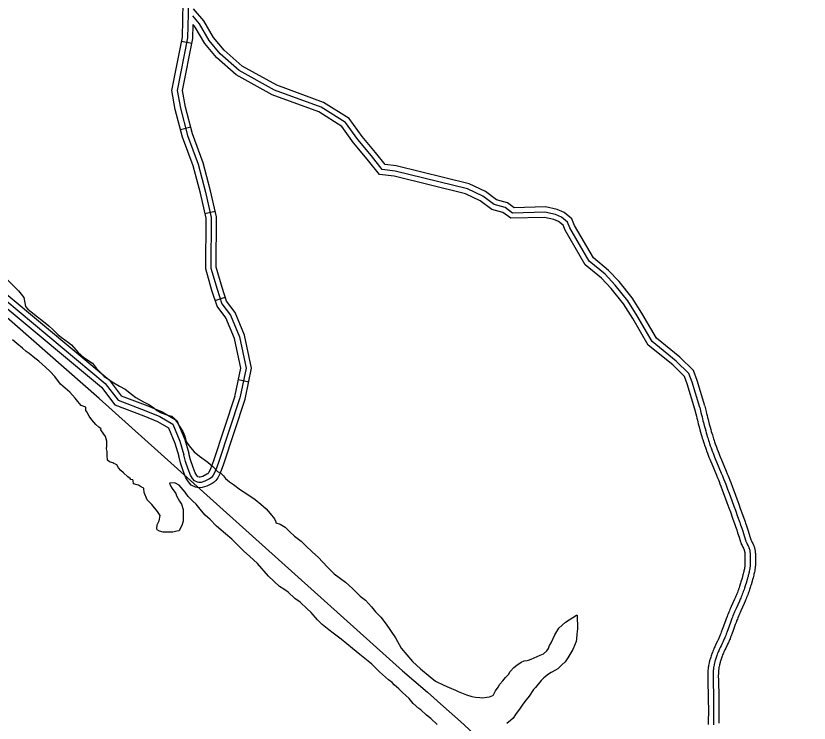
# Model space of a CAD drawing. Extents: x 3192986 to 3230865, y 867483 to 892886.
# Drawn here: x 3219930 to 3222187, y 876628 to 878640 of the extents above; entities that cross this region are included whole.
import ezdxf

# ---------------------------------------------------------------- set-up
doc = ezdxf.new("R2010")
doc.units = 0
doc.layers.add('V-ROAD-CNTR', color=7, linetype='Continuous')
doc.layers.add('V-SITE-VEGE', color=7, linetype='Continuous')

msp = doc.modelspace()

# ---------------------------------------------------------------- linework, layer by layer
at = {"layer": 'V-ROAD-CNTR'}
for p, q in [((3220401.4, 878568.2), (3220430.8, 878562.4)), ((3220398.4, 878316.9), (3220427.4, 878324.5)), ((3220468, 878077.6), (3220497.3, 878084.3)), ((3220496.9, 877830.5), (3220525.5, 877839.8)), ((3220563.3, 877605.3), (3220592.6, 877599))]:
    msp.add_line(p, q, dxfattribs=at)
for points in [[(3220166.8, 877551.3), (3217944.3, 879501.1)], [(3218295.4, 879231), (3218346.7, 879199.5), (3218385, 879158.4), (3218428.6, 879149.5), (3218462.6, 879100.3), (3218557.3, 879028), (3218657.3, 878941.1), (3218814.4, 878803.5), (3219266.9, 878396.8), (3219898.2, 877833), (3220184, 877594.1), (3220220.5, 877546.4), (3220299.7, 877516.3), (3220339.6, 877499.9), (3220376, 877478.6), (3220396.4, 877429.9), (3220407.8, 877391.4)], [(3218303.2, 879243.8), (3218356.3, 879211.2), (3218392.7, 879172.2), (3218437.5, 879162.9), (3218473.6, 879110.8), (3218566.8, 879039.6), (3218667.1, 878952.4), (3218824.4, 878814.7), (3219276.9, 878408), (3219908, 877844.3), (3220194.9, 877604.6), (3220229.8, 877558.9), (3220305.2, 877530.3), (3220346.3, 877513.4), (3220387.9, 877489), (3220410.5, 877434.9), (3220422.1, 877395.7)], [(3218287.5, 879218.3), (3218337.1, 879187.8), (3218377.3, 879144.7), (3218419.7, 879136), (3218451.7, 879089.8), (3218547.8, 879016.4), (3218647.4, 878929.8), (3218804.5, 878792.2), (3219256.9, 878385.7), (3219888.4, 877821.6), (3220173.1, 877583.7), (3220211.2, 877533.9), (3220294.1, 877502.4), (3220332.9, 877486.4), (3220364.1, 877468.2), (3220382.2, 877424.8), (3220393.4, 877387.2)], [(3220552.8, 877557), (3220553.8, 877560.8), (3220570.2, 877637.5), (3220551.7, 877722.4), (3220527.3, 877780.9), (3220502.3, 877814.2), (3220487.8, 877858.6), (3220470, 877920.6), (3220470.9, 878065), (3220455, 878135.3), (3220434, 878213.3), (3220404.1, 878295.2), (3220383.4, 878374), (3220373.8, 878428.2), (3220403.6, 878579.2), (3220406.1, 878678.4)], [(3220421.2, 878680.2), (3220418.5, 878577.5), (3220389.1, 878428), (3220398.1, 878377.2), (3220418.4, 878299.7), (3220448.3, 878217.8), (3220469.5, 878139), (3220485.9, 878066.6), (3220485, 877922.7), (3220502.2, 877863), (3220515.7, 877821.2), (3220540.4, 877788.4), (3220566.1, 877726.9), (3220585.5, 877637.5), (3220568.4, 877557.4), (3220567.4, 877553.3)], [(3221890.4, 877530.3), (3221868.2, 877603.1), (3221858.1, 877630.7), (3221819.3, 877669.3), (3221752.5, 877723.3), (3221710.9, 877794.7), (3221683.3, 877838.1), (3221646.9, 877884.2), (3221616.6, 877915.8), (3221573.2, 877951.9), (3221519.6, 878043.7), (3221511.9, 878062.5), (3221490.2, 878080.7), (3221470, 878089.2), (3221436.7, 878096.8), (3221347.7, 878094.4), (3221328.5, 878108.2), (3221297.9, 878117), (3221266.3, 878140), (3221219.6, 878162.3), (3221012.2, 878213.4), (3220980.3, 878217.3), (3220953, 878251), (3220914.8, 878297.3), (3220878.5, 878348), (3220805, 878394.1), (3220672, 878442.8), (3220574.1, 878497.2), (3220522.4, 878542.8), (3220492.3, 878578.6), (3220465, 878625.8), (3220435.7, 878659.8)], [(3221876, 877526), (3221853.9, 877598.3), (3221845.1, 877622.4), (3221809.3, 877658.1), (3221741, 877713.4), (3221698.1, 877786.9), (3221671.1, 877829.4), (3221635.6, 877874.3), (3221606.4, 877904.8), (3221561.6, 877942), (3221506.2, 878037.1), (3221499.4, 878053.4), (3221482.3, 878067.7), (3221465.4, 878074.8), (3221435.2, 878081.8), (3221343.1, 878079.2), (3221321.8, 878094.5), (3221291.2, 878103.4), (3221258.6, 878127), (3221214.6, 878148.1), (3221009.5, 878198.6), (3220972.5, 878203.2), (3220941.4, 878241.5), (3220902.9, 878288.2), (3220868, 878336.9), (3220798.4, 878380.6), (3220665.7, 878429.1), (3220565.4, 878484.8), (3220511.6, 878532.3), (3220479.9, 878570), (3220452.7, 878617.1), (3220433.1, 878639.8)], [(3220581.9, 877549.6), (3220583, 877554), (3220600.8, 877637.5), (3220580.4, 877731.4), (3220553.6, 877795.9), (3220529.2, 877828.3), (3220516.5, 877867.4), (3220500.1, 877924.7), (3220500.9, 878068.2), (3220484.1, 878142.6), (3220462.6, 878222.3), (3220432.8, 878304.2), (3220412.7, 878380.5), (3220404.3, 878427.9), (3220433.5, 878575.9), (3220434.5, 878615.2)], [(3221861.7, 877521.6), (3221839.7, 877593.6), (3221832.2, 877614.1), (3221799.3, 877647), (3221729.4, 877703.5), (3221685.3, 877779.1), (3221658.8, 877820.7), (3221624.3, 877864.5), (3221596.1, 877893.8), (3221550, 877932.2), (3221492.7, 878030.4), (3221487, 878044.3), (3221474.4, 878054.8), (3221460.8, 878060.5), (3221433.8, 878066.7), (3221338.4, 878064.1), (3221315.2, 878080.8), (3221284.5, 878089.7), (3221250.9, 878114.1), (3221209.5, 878133.9), (3221006.8, 878183.9), (3220964.7, 878189), (3220929.8, 878232), (3220891, 878279), (3220857.5, 878325.7), (3220791.7, 878367.1), (3220659.5, 878415.5), (3220556.7, 878472.5), (3220500.9, 878521.8), (3220467.6, 878561.3), (3220440.4, 878608.4), (3220434.5, 878615.2)], [(3220166.8, 877551.3), (3221030.3, 876776.6), (3221062, 876749.6), (3221100.8, 876716), (3221146.8, 876675.5), (3221194.9, 876632.3), (3221243.5, 876587.9), (3221296.8, 876538.1), (3221341.2, 876495.8), (3221363.8, 876474), (3221387.1, 876451.2), (3221409.1, 876429.4), (3221435, 876403.7), (3221470.6, 876367.8), (3221506.5, 876331), (3221537.4, 876299), (3221575.6, 876258.6), (3221615.7, 876215.6), (3221652.5, 876175.6), (3221700.3, 876122.4), (3221741.2, 876075.9), (3221780.4, 876030.6), (3221815.7, 875989.2), (3222353.3, 875366.7)], [(3220581.6, 877548.6), (3220520.6, 877364.2), (3220511.2, 877339.2), (3220504.4, 877325.8), (3220499.2, 877318.3), (3220494.4, 877313.5), (3220488.2, 877310), (3220473.6, 877302), (3220459.8, 877298), (3220449.6, 877296.9), (3220441, 877298.9), (3220428.9, 877305.1), (3220420.9, 877314.6), (3220413.3, 877326.2), (3220406.3, 877345.3), (3220397.9, 877368.2), (3220393.2, 877387.9)], [(3220567.4, 877553.3), (3220506.5, 877369.2), (3220497.5, 877345.3), (3220491.5, 877333.5), (3220487.6, 877328), (3220485.1, 877325.5), (3220480.9, 877323), (3220467.9, 877316), (3220456.8, 877312.8), (3220450.5, 877312.1), (3220446.2, 877313.1), (3220438.5, 877317), (3220432.9, 877323.6), (3220426.8, 877332.9), (3220420.4, 877350.4), (3220412.3, 877372.5), (3220407.8, 877391.4)], [(3220553.1, 877558), (3220492.4, 877374.2), (3220483.8, 877351.4), (3220478.6, 877341.3), (3220476.1, 877337.7), (3220475.9, 877337.5), (3220473.5, 877336.1), (3220462.2, 877329.9), (3220453.9, 877327.6), (3220451.4, 877327.3), (3220451.3, 877327.3), (3220448, 877329), (3220445, 877332.6), (3220440.3, 877339.7), (3220434.5, 877355.6), (3220426.7, 877376.9), (3220422.3, 877394.9)], [(3221861.4, 877522.5), (3221864.9, 877508), (3221866.4, 877501.6), (3221867.8, 877495.6), (3221869.2, 877490), (3221870.5, 877484.7), (3221871.8, 877479.8), (3221874.2, 877470.6), (3221876.4, 877462.5), (3221878.4, 877455.4), (3221880.1, 877449.2), (3221881.7, 877443.8), (3221883.1, 877439.1), (3221884.4, 877434.9), (3221886.7, 877427.8), (3221888.4, 877422.3), (3221889.8, 877418.3), (3221891.9, 877412.2), (3221894, 877406.2), (3221895.3, 877402.8), (3221897.7, 877396.3), (3221900, 877390.2), (3221902.2, 877384.6), (3221904.3, 877379.3), (3221906.3, 877374.4), (3221910.1, 877365.2), (3221923.4, 877333.5), (3221926.7, 877325.7), (3221929.1, 877319.8), (3221930.8, 877315.4), (3221933.4, 877308.8), (3221936, 877302.1), (3221941.1, 877288.6), (3221945.5, 877276.7), (3221953.2, 877255.9), (3221959, 877240.3), (3221963.2, 877228.6), (3221969.6, 877211), (3221975.9, 877193.4), (3221977, 877190.4), (3221977.9, 877187.6), (3221979.7, 877182.3), (3221981.2, 877177.6), (3221983.8, 877169.2), (3221987.7, 877156.5), (3221989.8, 877150), (3221991.9, 877143.5), (3221992.7, 877141.4), (3221993.5, 877139.3), (3221994.2, 877137.5), (3221995, 877135.9), (3221996.3, 877133.1), (3221998.6, 877128.6), (3222000.2, 877125.5), (3222000.6, 877124.5), (3222001.4, 877122.7), (3222002, 877121.5), (3222002.3, 877120.6), (3222002.5, 877120), (3222002.8, 877119), (3222003.1, 877118), (3222003.3, 877116.8), (3222003.6, 877115.7), (3222003.8, 877114.6), (3222003.9, 877113.6), (3222004, 877112.7), (3222004.2, 877110.7), (3222004.4, 877108.9), (3222004.4, 877107.4), (3222004.5, 877104.5), (3222004.6, 877102.3), (3222004.6, 877095), (3222004.6, 877088.8), (3222004.6, 877084.4), (3222004.5, 877081.2), (3222004.4, 877078.8), (3222004.3, 877077.2), (3222004.2, 877076), (3222004.1, 877074.1), (3222003.8, 877072.3), (3222003.5, 877070.4), (3222003.2, 877068.5), (3222002.9, 877066.9), (3222002.3, 877063.6), (3222001.7, 877060.8), (3222001.1, 877058.3), (3222000.6, 877056)], [(3221876, 877526), (3221879.4, 877511.5), (3221881, 877505.1), (3221882.4, 877499.2), (3221883.8, 877493.6), (3221885.1, 877488.4), (3221886.3, 877483.5), (3221888.7, 877474.4), (3221890.9, 877466.4), (3221892.8, 877459.5), (3221894.5, 877453.4), (3221896.1, 877448.1), (3221897.5, 877443.5), (3221898.7, 877439.4), (3221901, 877432.3), (3221902.7, 877427), (3221904, 877423.1), (3221906, 877417.2), (3221908.1, 877411.3), (3221909.3, 877408), (3221911.7, 877401.6), (3221914, 877395.7), (3221916.2, 877390.1), (3221918.2, 877384.9), (3221920.2, 877380.1), (3221924, 877371), (3221937.3, 877339.3), (3221940.5, 877331.4), (3221943, 877325.4), (3221944.8, 877320.9), (3221947.4, 877314.2), (3221950, 877307.4), (3221955.1, 877293.8), (3221959.6, 877281.9), (3221967.3, 877261.1), (3221973.1, 877245.5), (3221977.3, 877233.7), (3221983.7, 877216.1), (3221990, 877198.4), (3221991.1, 877195.3), (3221992.1, 877192.4), (3221993.9, 877186.9), (3221995.5, 877182.1), (3221998.1, 877173.7), (3222002.1, 877161), (3222004.1, 877154.6), (3222006.1, 877148.3), (3222006.7, 877146.6), (3222007.3, 877145.1), (3222008, 877143.6), (3222008.6, 877142.2), (3222009.8, 877139.7), (3222012, 877135.4), (3222013.6, 877132.1), (3222014.2, 877130.8), (3222015.2, 877128.6), (3222015.9, 877126.9), (3222016.4, 877125.7), (3222016.7, 877124.7), (3222017.2, 877123.2), (3222017.6, 877121.7), (3222018, 877120.1), (3222018.3, 877118.5), (3222018.6, 877117), (3222018.8, 877115.7), (3222018.9, 877114.4), (3222019.2, 877112), (3222019.3, 877109.9), (3222019.4, 877108), (3222019.5, 877104.8), (3222019.6, 877102.4), (3222019.6, 877095.1), (3222019.6, 877088.9), (3222019.6, 877084.2), (3222019.5, 877080.7), (3222019.4, 877078), (3222019.3, 877076.1), (3222019.2, 877074.6), (3222019, 877072.4), (3222018.7, 877070.2), (3222018.3, 877068), (3222018, 877066), (3222017.7, 877064.1), (3222017, 877060.6), (3222016.3, 877057.5), (3222015.7, 877054.9), (3222015.2, 877052.5)], [(3221890.6, 877529.4), (3221894, 877514.9), (3221895.5, 877508.6), (3221897, 877502.8), (3221898.3, 877497.2), (3221899.6, 877492.1), (3221900.9, 877487.3), (3221903.2, 877478.3), (3221905.3, 877470.4), (3221907.2, 877463.5), (3221908.9, 877457.6), (3221910.5, 877452.4), (3221911.8, 877447.8), (3221913.1, 877443.9), (3221915.2, 877436.9), (3221916.9, 877431.7), (3221918.2, 877427.9), (3221920.2, 877422.1), (3221922.2, 877416.3), (3221923.4, 877413.2), (3221925.7, 877406.9), (3221928, 877401.1), (3221930.1, 877395.7), (3221932.2, 877390.5), (3221934.1, 877385.8), (3221937.8, 877376.8), (3221951.1, 877345.1), (3221954.4, 877337.1), (3221956.9, 877331), (3221958.7, 877326.5), (3221961.4, 877319.6), (3221964, 877312.7), (3221969.2, 877299.1), (3221973.6, 877287.2), (3221981.4, 877266.3), (3221987.1, 877250.6), (3221991.4, 877238.9), (3221997.8, 877221.2), (3222004.2, 877203.5), (3222005.3, 877200.3), (3222006.3, 877197.2), (3222008.2, 877191.6), (3222009.8, 877186.6), (3222012.5, 877178.1), (3222016.4, 877165.4), (3222018.3, 877159.2), (3222020.3, 877153.2), (3222020.8, 877151.9), (3222021.2, 877150.8), (3222021.7, 877149.7), (3222022.2, 877148.6), (3222023.2, 877146.4), (3222025.4, 877142.1), (3222027.1, 877138.6), (3222027.9, 877137.1), (3222029, 877134.5), (3222029.9, 877132.4), (3222030.5, 877130.8), (3222031, 877129.4), (3222031.6, 877127.5), (3222032.2, 877125.4), (3222032.7, 877123.3), (3222033.1, 877121.3), (3222033.4, 877119.4), (3222033.6, 877117.7), (3222033.8, 877116.1), (3222034.1, 877113.3), (3222034.3, 877110.8), (3222034.4, 877108.6), (3222034.5, 877105.1), (3222034.6, 877102.5), (3222034.6, 877095.2), (3222034.6, 877088.9), (3222034.6, 877084), (3222034.5, 877080.2), (3222034.4, 877077.2), (3222034.3, 877075), (3222034.1, 877073.2), (3222033.9, 877070.6), (3222033.5, 877068), (3222033.1, 877065.6), (3222032.8, 877063.4), (3222032.4, 877061.4), (3222031.7, 877057.6), (3222031, 877054.3), (3222030.3, 877051.5), (3222029.7, 877049.1)], [(3222000.6, 877056.2), (3221999.6, 877052.2), (3221998.9, 877049.4), (3221997.6, 877045), (3221996.3, 877040.6), (3221993.2, 877030.1), (3221992.1, 877026.2), (3221991, 877022.8), (3221989.2, 877017), (3221987.7, 877012.6), (3221986.6, 877009.4), (3221985.8, 877007), (3221984.5, 877003.5), (3221983.1, 876999.9), (3221981.6, 876996.2), (3221980.2, 876992.7), (3221978.8, 876989.4), (3221977.5, 876986.4), (3221974.9, 876980.6), (3221965.6, 876960), (3221963.3, 876954.8), (3221961.5, 876950.8), (3221960.2, 876947.8), (3221958.3, 876943.2), (3221956.4, 876938.7), (3221954.9, 876934.9), (3221953.6, 876931.3), (3221951.1, 876924.7), (3221948.9, 876918.8), (3221941.6, 876898.7), (3221939.8, 876893.8), (3221937.1, 876886.4), (3221935.7, 876882.7), (3221934.3, 876879.1), (3221933.2, 876876.4), (3221932.2, 876873.9), (3221931.1, 876871.5), (3221930.1, 876869.3), (3221928.1, 876865), (3221926.3, 876861.3), (3221923, 876854.6), (3221920.5, 876849.4), (3221918.7, 876845.4), (3221917.3, 876842.4), (3221916.2, 876840), (3221914.7, 876836.5), (3221913.2, 876832.9), (3221911.8, 876829.1), (3221910.4, 876825.5), (3221909.2, 876822.1), (3221908.1, 876818.9), (3221907.2, 876815.9), (3221906.3, 876813), (3221905.5, 876810.3), (3221904.8, 876807.8), (3221904.1, 876805.4), (3221903.6, 876803.1), (3221903.1, 876801), (3221902.6, 876799), (3221901.8, 876795.3), (3221901.2, 876792), (3221900.7, 876789), (3221900.3, 876786.5), (3221900, 876784.2), (3221899.8, 876782.2), (3221899.4, 876778.8), (3221899.2, 876776.1), (3221899.1, 876774.1), (3221898.9, 876771.2), (3221898.9, 876768.2), (3221898.8, 876763), (3221898.8, 876758.2), (3221898.9, 876753.7), (3221899, 876745.2), (3221899.1, 876737.9), (3221899.8, 876712.5), (3221900, 876706.2), (3221900.2, 876696.7), (3221900.3, 876692.1), (3221900.3, 876687.3), (3221900.4, 876671.2), (3221900.4, 876659.1), (3221900.4, 876650.2), (3221900.3, 876643.5), (3221900.2, 876638.5), (3221900.1, 876634.8), (3221899.9, 876629.1)], [(3222015.2, 877052.5), (3222014.1, 877048.5), (3222013.3, 877045.4), (3222012.1, 877040.9), (3222010.7, 877036.4), (3222007.6, 877025.8), (3222006.4, 877021.8), (3222005.3, 877018.4), (3222003.4, 877012.3), (3222001.9, 877007.8), (3222000.8, 877004.5), (3221999.9, 877002), (3221998.5, 876998.2), (3221997.1, 876994.5), (3221995.5, 876990.6), (3221994, 876986.9), (3221992.6, 876983.6), (3221991.2, 876980.4), (3221988.6, 876974.5), (3221979.3, 876953.9), (3221977, 876948.7), (3221975.3, 876944.8), (3221974, 876941.9), (3221972.2, 876937.5), (3221970.4, 876933.1), (3221968.9, 876929.4), (3221967.6, 876925.9), (3221965.1, 876919.4), (3221963, 876913.7), (3221955.7, 876893.6), (3221953.9, 876888.6), (3221951.1, 876881.1), (3221949.7, 876877.4), (3221948.3, 876873.6), (3221947.1, 876870.7), (3221945.9, 876867.9), (3221944.8, 876865.4), (3221943.7, 876863), (3221941.7, 876858.6), (3221939.8, 876854.8), (3221936.5, 876848), (3221934.1, 876842.9), (3221932.3, 876839.1), (3221930.9, 876836.2), (3221930, 876834), (3221928.5, 876830.7), (3221927.2, 876827.4), (3221925.8, 876823.8), (3221924.5, 876820.4), (3221923.4, 876817.2), (3221922.4, 876814.2), (3221921.5, 876811.3), (3221920.6, 876808.7), (3221919.9, 876806.2), (3221919.3, 876803.8), (3221918.7, 876801.6), (3221918.1, 876799.6), (3221917.7, 876797.6), (3221917.3, 876795.8), (3221916.5, 876792.3), (3221916, 876789.3), (3221915.5, 876786.7), (3221915.2, 876784.3), (3221914.9, 876782.3), (3221914.7, 876780.5), (3221914.4, 876777.4), (3221914.2, 876775), (3221914.1, 876773.3), (3221913.9, 876770.6), (3221913.9, 876768), (3221913.8, 876762.9), (3221913.8, 876758.2), (3221913.9, 876753.8), (3221914, 876745.5), (3221914.1, 876738.3), (3221914.8, 876712.9), (3221915, 876706.5), (3221915.2, 876697), (3221915.3, 876692.2), (3221915.3, 876687.4), (3221915.4, 876671.3), (3221915.4, 876659.1), (3221915.4, 876650), (3221915.3, 876643.2), (3221915.2, 876638.1), (3221915.1, 876634.3), (3221914.9, 876628.5)], [(3222029.7, 877048.9), (3222028.7, 877044.7), (3222027.8, 877041.5), (3222026.5, 877036.8), (3222025.1, 877032.1), (3222022, 877021.5), (3222020.8, 877017.4), (3222019.7, 877013.9), (3222017.7, 877007.7), (3222016.1, 877003), (3222014.9, 876999.5), (3222014, 876996.9), (3222012.6, 876992.9), (3222011.1, 876989), (3222009.4, 876984.9), (3222007.9, 876981.2), (3222006.4, 876977.7), (3222005, 876974.4), (3222002.3, 876968.3), (3221993, 876947.7), (3221990.7, 876942.6), (3221989, 876938.8), (3221987.8, 876936), (3221986, 876931.8), (3221984.3, 876927.5), (3221982.9, 876923.9), (3221981.6, 876920.6), (3221979.2, 876914.2), (3221977.1, 876908.5), (3221969.8, 876888.5), (3221968, 876883.4), (3221965.2, 876875.8), (3221963.7, 876872), (3221962.2, 876868.1), (3221961, 876865), (3221959.7, 876862), (3221958.5, 876859.3), (3221957.4, 876856.8), (3221955.2, 876852.2), (3221953.3, 876848.2), (3221950, 876841.5), (3221947.6, 876836.5), (3221945.9, 876832.8), (3221944.6, 876830), (3221943.7, 876828), (3221942.4, 876824.9), (3221941.1, 876821.9), (3221939.8, 876818.5), (3221938.6, 876815.3), (3221937.6, 876812.3), (3221936.6, 876809.5), (3221935.8, 876806.8), (3221935, 876804.4), (3221934.3, 876802), (3221933.7, 876799.9), (3221933.2, 876797.9), (3221932.7, 876796), (3221932.3, 876794.2), (3221931.9, 876792.6), (3221931.2, 876789.4), (3221930.7, 876786.7), (3221930.3, 876784.3), (3221930, 876782.2), (3221929.8, 876780.4), (3221929.6, 876778.9), (3221929.3, 876776), (3221929.1, 876774), (3221929, 876772.5), (3221928.9, 876770.1), (3221928.9, 876767.7), (3221928.8, 876762.9), (3221928.8, 876758.3), (3221928.9, 876754), (3221929, 876745.8), (3221929.1, 876738.6), (3221929.8, 876713.3), (3221930, 876706.8), (3221930.2, 876697.2), (3221930.3, 876692.4), (3221930.3, 876687.6), (3221930.4, 876671.3), (3221930.4, 876659.1), (3221930.4, 876649.9), (3221930.3, 876643), (3221930.2, 876637.7), (3221930.1, 876633.8), (3221929.9, 876627.9)], [(3221899.9, 876629.2), (3221899.6, 876623.6)], [(3221914.9, 876628.5), (3221914.6, 876622.7)]]:
    msp.add_lwpolyline(points, dxfattribs=at)
at = {"layer": 'V-SITE-VEGE'}
for points in [[(3219903.6, 877890.7), (3219937.7, 877857.9), (3219952.5, 877839.2), (3219957.5, 877813.6), (3219964.3, 877805.9), (3219973.4, 877798.3), (3219991.5, 877784.1), (3220003.9, 877774.3), (3220023.2, 877757.9), (3220035.7, 877746.9), (3220049.3, 877733.8), (3220058.4, 877726.1), (3220079.9, 877710.9), (3220087.8, 877704.4), (3220107.2, 877682.4), (3220123.1, 877668.2), (3220147.9, 877651.9), (3220159.4, 877636.5), (3220173, 877622.2), (3220181, 877614.5), (3220193.4, 877606.9), (3220203.6, 877599.3), (3220225, 877586.3), (3220240.8, 877577.7), (3220258.9, 877563.5), (3220271.3, 877554.8), (3220292.8, 877541.8), (3220308.6, 877534.3), (3220321, 877525.6), (3220328.9, 877517.9), (3220343.6, 877510.3), (3220362.7, 877504), (3220373.9, 877500.8), (3220379.6, 877495.4), (3220389.9, 877482.2), (3220394.5, 877473.3), (3220404.8, 877457.9), (3220410.6, 877444.6), (3220414.3, 877429), (3220417.7, 877424.6), (3220426.8, 877412.5), (3220437.1, 877399.3), (3220451.9, 877387.3), (3220475.6, 877369.9), (3220490.3, 877357.9), (3220504, 877343.6), (3220514.1, 877338.2), (3220521, 877331.6), (3220526.7, 877323.9), (3220538, 877314.1), (3220549.3, 877306.5), (3220568.6, 877291.2), (3220586.6, 877280.4), (3220610.4, 877264.1), (3220627.3, 877251), (3220642.1, 877237.9), (3220653.5, 877224.7), (3220666.1, 877209.3), (3220669.6, 877200.4), (3220669.6, 877198.2), (3220682, 877193.9), (3220696.6, 877185.3), (3220709.1, 877172.1), (3220722.8, 877160.1), (3220742, 877145.9), (3220753.4, 877133.9), (3220773.8, 877114.1), (3220789.7, 877099.9), (3220817, 877071.4), (3220835.2, 877052.8), (3220868, 877028.8), (3220887.3, 877011.3), (3220910, 876989.4), (3220924.8, 876977.4)], [(3220264.7, 877309.1), (3220263.4, 877318), (3220262.2, 877320.2), (3220256.6, 877321.2), (3220255.5, 877323.5), (3220248.7, 877328.9), (3220236.2, 877339.8), (3220228.3, 877346.4), (3220221.4, 877354.1), (3220216.8, 877362.9), (3220213.4, 877365.1), (3220208.9, 877366.1), (3220205.5, 877368.3), (3220196.6, 877371.5), (3220190.9, 877375.9), (3220189.5, 877389.2), (3220189.3, 877400.4), (3220188.1, 877408.2), (3220188, 877410.4), (3220189.1, 877414.9), (3220188.8, 877430.5), (3220185.2, 877443.8), (3220173.7, 877459.3), (3220170.3, 877463.7), (3220172.5, 877464.8), (3220165.7, 877470.3), (3220157.8, 877477.9), (3220146.4, 877491.1), (3220138.4, 877501), (3220131.5, 877513.2), (3220129.2, 877517.6), (3220129, 877526.5), (3220115.5, 877531.9), (3220106.4, 877542.9), (3220098.4, 877552.8), (3220083.6, 877569.2), (3220056.4, 877592.2), (3220040.3, 877614.2), (3220027.8, 877628.5), (3220014.2, 877640.5), (3219994.9, 877658), (3219983.6, 877666.7), (3219967.7, 877679.8), (3219958.7, 877685.3), (3219948.5, 877695.1), (3219932.6, 877708.2), (3219920.1, 877718)], [(3221128.8, 876623.9), (3221110.6, 876641.5), (3221098.1, 876650.2), (3221082.2, 876665.5), (3221076.6, 876669.8), (3221060.7, 876684.1), (3221049.3, 876698.4), (3221030, 876714.8), (3221019.7, 876725.7), (3221006.2, 876736.7), (3221000.5, 876743.2), (3220990.3, 876750.9), (3220981.2, 876758.5), (3220964.2, 876773.8), (3220955.1, 876783.7), (3220942.6, 876795.8), (3220932.4, 876804.5), (3220917.7, 876815.4), (3220908.6, 876823), (3220888.2, 876840.5), (3220855.3, 876866.7), (3220832.7, 876884.2), (3220820.3, 876892.9), (3220801, 876908.1), (3220788.5, 876921.3), (3220770.3, 876942.2), (3220758.9, 876953.1), (3220738.5, 876971.7), (3220723.8, 876982.6), (3220704.5, 877000.1), (3220692, 877008.8), (3220679.6, 877016.4), (3220648.9, 877046), (3220617, 877082.3), (3220594.3, 877103.1), (3220578.4, 877117.3), (3220556.8, 877139.2), (3220544.3, 877151.3), (3220526.2, 877166.5), (3220501.2, 877188.4), (3220483, 877207.1), (3220468.3, 877219.1), (3220458, 877232.3), (3220443.2, 877251), (3220433, 877259.7), (3220420.5, 877272.9), (3220411.3, 877285), (3220394.2, 877304.8), (3220381.8, 877311.3), (3220367.3, 877311), (3220369.7, 877303.2), (3220374.3, 877295.5), (3220384.6, 877281.2), (3220387, 877274.5), (3220395, 877259), (3220400.8, 877251.3), (3220405.5, 877235.8), (3220406.1, 877202.3), (3220401.9, 877190), (3220395.4, 877177.6), (3220394.3, 877175.3), (3220387.7, 877174.1), (3220376.5, 877171.6), (3220348.7, 877171.1), (3220338.5, 877174.3), (3220331.8, 877177.5), (3220330.6, 877182), (3220331.5, 877192), (3220338, 877203.3), (3220340, 877219), (3220333.1, 877230), (3220317.1, 877249.8), (3220303.4, 877262.9), (3220295.3, 877284), (3220293.9, 877295.1), (3220291.7, 877297.3), (3220287.2, 877299.5), (3220279.2, 877304.9), (3220274.8, 877306), (3220264.7, 877309.1)], [(3220924.8, 876977.4), (3220941.8, 876958.7), (3220953.3, 876944.4), (3220968.1, 876929), (3220984, 876909.3), (3221010.4, 876870.7), (3221026.6, 876840.8), (3221058.5, 876803.5), (3221081.2, 876782.7), (3221108.4, 876759.7), (3221124.3, 876747.7), (3221147.9, 876735.9), (3221162.5, 876729.5), (3221180.5, 876722), (3221188.4, 876717.6), (3221212, 876708), (3221227.7, 876703.9), (3221237.8, 876701.8), (3221250.1, 876700.9), (3221258, 876699.9), (3221270.2, 876701.3), (3221278, 876702.5), (3221286.9, 876706), (3221289.1, 876708.3), (3221292.3, 876714), (3221294.4, 876719.6), (3221302.1, 876729.8), (3221307.5, 876738.8), (3221315.1, 876747.9), (3221322.7, 876758), (3221331.5, 876766), (3221336.9, 876775), (3221346.8, 876786.4), (3221355.6, 876793.2), (3221367.7, 876801.3), (3221376.6, 876804.8), (3221384.4, 876806), (3221388.8, 876807.2), (3221396.6, 876809.6), (3221422, 876821.2), (3221430.9, 876824.8), (3221440.8, 876833.9), (3221445.1, 876840.6), (3221448.3, 876848.5), (3221452.7, 876856.4), (3221463.4, 876878.9), (3221475.3, 876898.1), (3221494, 876915.2), (3221524.9, 876934.7), (3221527.1, 876934.8), (3221527.8, 876895.7), (3221525.9, 876881.2), (3221525, 876866.6), (3221524, 876859.9), (3221514.4, 876837.4), (3221500.3, 876813.7), (3221492.7, 876802.4), (3221483.9, 876793.3), (3221471.9, 876782), (3221465.2, 876778.5), (3221453.1, 876771.6), (3221445.4, 876767), (3221432.2, 876756.7), (3221424.5, 876748.7), (3221408.1, 876729.5), (3221402.6, 876723.8), (3221390.7, 876704.6), (3221381.9, 876694.4), (3221372.1, 876681.9), (3221364.5, 876670.6), (3221360.2, 876663.9), (3221353.6, 876654.8), (3221344.9, 876642.4), (3221337.3, 876635.5), (3221327.4, 876626.4)]]:
    msp.add_lwpolyline(points, dxfattribs=at)

doc.saveas('drawing.dxf')
